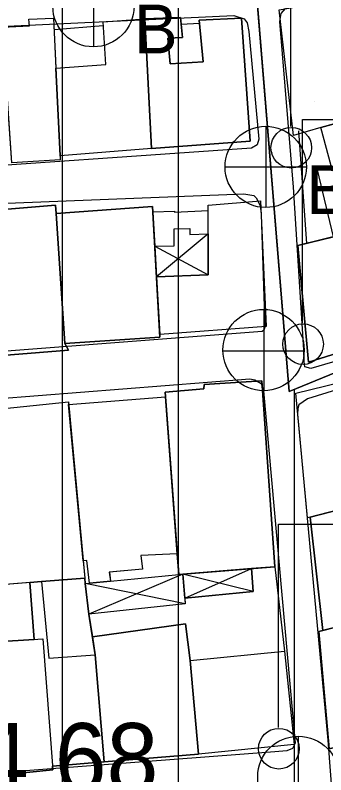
# Model space of a CAD drawing. Extents: x 417997 to 421451, y 4451742 to 4455216.
# Drawn here: x 420757.1 to 420783.9, y 4452662.1 to 4452727.5 of the extents above; entities that cross this region are included whole.
import ezdxf

# ---------------------------------------------------------------- set-up
doc = ezdxf.new("R2010")
doc.units = 0
for name, color, linetype in [('ADA', 7, 'Continuous'), ('B_Mesken', 7, 'Continuous'), ('B_Sundurma', 7, 'Continuous'), ('B_Teras', 7, 'Continuous'), ('Default', 7, 'Continuous'), ('PL_AYA_PARK_DINLENME', 7, 'Continuous'), ('PL_KON_MEV_350', 7, 'Continuous'), ('S_Elektrik_Diregi', 7, 'Continuous'), ('S_Rogar_Kapagi', 7, 'Continuous'), ('S_Rogar_Kapagi_Buski', 7, 'Continuous'), ('Sinir_Duvar_tek_tarafa_ait', 7, 'Continuous'), ('TR_ORTAYOGUNKONUT', 7, 'Continuous'), ('TR_PARKALANI', 7, 'Continuous'), ('Y_Yol_Kotu', 7, 'Continuous'), ('Yol_Sose', 7, 'Continuous')]:
    doc.layers.add(name, color=color, linetype=linetype)

# ---------------------------------------------------------------- blocks, each defined once
blk = doc.blocks.new('POINT_DISPLAY')
at = {"layer": 'Default'}
blk.add_line((0, 0), (0, 0), dxfattribs=at)

msp = doc.modelspace()

# ---------------------------------------------------------------- linework, layer by layer
at = {"layer": 'ADA'}
for p, q in [((420780.698, 4452695.105), (420777.846, 4452729.807)), ((420780.698, 4452695.105), (420777.846, 4452729.807)), ((420798.57, 4452702.426), (420780.698, 4452695.105)), ((420798.57, 4452702.426), (420780.698, 4452695.105))]:
    msp.add_line(p, q, dxfattribs=at)
at = {"layer": 'B_Mesken'}
for points in [[(420783.432, 4452717.834), (420781.076, 4452717.132), (420779.846, 4452727.97), (420788.974, 4452729.574), (420791.593, 4452720.059)], [(420791.593, 4452720.059), (420783.432, 4452717.834), (420781.076, 4452717.132), (420779.846, 4452727.97), (420788.974, 4452729.574)], [(420760.404, 4452727.254), (420760.986, 4452715.037), (420756.826, 4452714.78), (420756.011, 4452726.48), (420758.326, 4452726.599), (420758.286, 4452727.153)], [(420760.61, 4452722.95), (420760.97, 4452715.383), (420760.986, 4452715.037), (420756.826, 4452714.78), (420756.587, 4452718.209), (420756.033, 4452726.163), (420756.011, 4452726.48), (420758.326, 4452726.599), (420758.286, 4452727.153), (420760.405, 4452727.254)], [(420760.609, 4452722.95), (420764.919, 4452723.244), (420764.67, 4452726.942), (420768.261, 4452727.176), (420768.855, 4452716.012), (420760.97, 4452715.382)], [(420768.855, 4452716.012), (420760.97, 4452715.383), (420760.61, 4452722.95), (420764.919, 4452723.244), (420764.67, 4452726.942), (420768.261, 4452727.176)], [(420768.855, 4452716.012), (420777.347, 4452716.642), (420776.597, 4452727.234), (420772.964, 4452727.084), (420773.301, 4452723.493), (420770.445, 4452723.301), (420770.251, 4452725.52), (420771.522, 4452725.587), (420771.356, 4452727.302), (420768.261, 4452727.176)], [(420768.855, 4452716.012), (420768.261, 4452727.176), (420771.356, 4452727.302), (420771.522, 4452725.587), (420770.251, 4452725.52), (420770.445, 4452723.301), (420773.301, 4452723.493), (420772.964, 4452727.084), (420776.597, 4452727.234), (420777.346, 4452716.642)], [(420784.508, 4452708.418), (420783.148, 4452714.182), (420784.324, 4452714.531), (420783.432, 4452717.834), (420792.33, 4452720.26), (420794.971, 4452711.633), (420794.4, 4452711.421), (420787.693, 4452709.478), (420787.744, 4452709.217)], [(420794.4, 4452711.421), (420787.693, 4452709.479), (420787.744, 4452709.217), (420784.508, 4452708.418), (420783.148, 4452714.182), (420784.324, 4452714.531), (420783.432, 4452717.834), (420791.593, 4452720.059), (420792.33, 4452720.26), (420794.971, 4452711.633)], [(420760.638, 4452710.414), (420760.585, 4452711.155), (420752.636, 4452710.47), (420753.469, 4452697.987), (420761.704, 4452698.647), (420761.382, 4452699.235)], [(420760.638, 4452710.415), (420761.382, 4452699.235), (420761.704, 4452698.646), (420753.469, 4452697.987), (420753.451, 4452698.253), (420752.636, 4452710.47), (420760.585, 4452711.155)], [(420769.277, 4452704.977), (420773.72, 4452705.132), (420773.721, 4452711.149), (420778.245, 4452711.527), (420778.722, 4452700.693), (420769.554, 4452699.988)], [(420769.554, 4452699.988), (420769.277, 4452704.977), (420773.72, 4452705.133), (420773.721, 4452708.662), (420773.721, 4452711.15), (420778.245, 4452711.527), (420778.722, 4452700.693)], [(420760.638, 4452710.414), (420761.382, 4452699.235), (420769.567, 4452699.762), (420768.942, 4452711.013)], [(420769.131, 4452707.612), (420769.277, 4452704.977), (420769.554, 4452699.988), (420769.567, 4452699.761), (420761.382, 4452699.235), (420760.638, 4452710.415), (420768.942, 4452711.013)], [(420787.744, 4452709.217), (420781.455, 4452707.664), (420782.372, 4452697.628), (420789.409, 4452699.832), (420788.867, 4452703.388)], [(420788.867, 4452703.388), (420789.409, 4452699.832), (420782.372, 4452697.629), (420781.455, 4452707.664), (420784.508, 4452708.418), (420787.744, 4452709.217)], [(420791.406, 4452686.566), (420782.292, 4452684.202), (420781.266, 4452694.952), (420789.034, 4452696.85), (420789.172, 4452696.453), (420789.846, 4452694.015), (420791.3, 4452686.928)], [(420789.172, 4452696.453), (420789.846, 4452694.015), (420791.3, 4452686.928), (420791.406, 4452686.566), (420782.501, 4452684.256), (420782.292, 4452684.202), (420781.266, 4452694.952), (420789.034, 4452696.85)], [(420770.013, 4452695.036), (420771.2, 4452679.333), (420779.468, 4452679.997), (420778.353, 4452696.019), (420773.376, 4452695.709), (420773.347, 4452695.322)], [(420777.453, 4452679.835), (420771.551, 4452679.361), (420771.2, 4452679.333), (420771.065, 4452681.123), (420770.044, 4452694.627), (420770.013, 4452695.036), (420773.348, 4452695.323), (420773.376, 4452695.709), (420778.353, 4452696.019), (420779.468, 4452679.997)], [(420753.926, 4452693.4), (420761.684, 4452694.21), (420763.09, 4452679.011), (420755.181, 4452678.383)], [(420761.706, 4452693.968), (420762.952, 4452680.504), (420763.09, 4452679.011), (420759.359, 4452678.715), (420758.376, 4452678.637), (420755.181, 4452678.383), (420754.805, 4452682.881), (420754.319, 4452688.699), (420753.926, 4452693.4), (420761.684, 4452694.21)], [(420771.065, 4452681.123), (420767.934, 4452680.968), (420768.075, 4452679.79), (420765.213, 4452679.533), (420765.318, 4452678.747), (420763.504, 4452678.59), (420763.289, 4452680.536), (420762.952, 4452680.504), (420761.706, 4452693.968), (420770.044, 4452694.627)], [(420761.707, 4452693.968), (420770.043, 4452694.627), (420771.064, 4452681.123), (420767.934, 4452680.968), (420768.075, 4452679.79), (420765.214, 4452679.533), (420765.318, 4452678.747), (420763.504, 4452678.59), (420763.289, 4452680.536), (420762.952, 4452680.504)], [(420782.501, 4452684.256), (420783.591, 4452674.502), (420791.724, 4452676.6), (420794.049, 4452677.208), (420794.034, 4452677.267), (420792.581, 4452682.552), (420791.406, 4452686.566)], [(420792.581, 4452682.552), (420794.034, 4452677.267), (420794.049, 4452677.208), (420791.724, 4452676.6), (420783.592, 4452674.502), (420782.501, 4452684.256), (420791.406, 4452686.566)], [(420759.359, 4452678.715), (420758.376, 4452678.636), (420758.739, 4452673.742), (420755.478, 4452673.522), (420756.377, 4452662.118), (420760.346, 4452662.506), (420760.322, 4452662.812), (420764.769, 4452663.193), (420764, 4452672.42), (420763.435, 4452675.923), (420763.141, 4452678.555), (420763.09, 4452679.011)], [(420763.141, 4452678.555), (420763.435, 4452675.923), (420763.752, 4452673.957), (420764, 4452672.42), (420764.769, 4452663.193), (420760.322, 4452662.812), (420760.346, 4452662.506), (420756.377, 4452662.118), (420755.478, 4452673.522), (420758.739, 4452673.742), (420758.376, 4452678.637), (420759.359, 4452678.715), (420763.09, 4452679.011)], [(420796.437, 4452667.307), (420784.15, 4452664.321), (420783.254, 4452674.415), (420783.591, 4452674.502), (420791.724, 4452676.6), (420794.049, 4452677.208), (420795.31, 4452672.383), (420795.013, 4452672.305), (420795.556, 4452669.774), (420795.928, 4452669.867), (420796.411, 4452667.439)], [(420796.411, 4452667.439), (420796.437, 4452667.307), (420795.349, 4452667.042), (420784.15, 4452664.321), (420783.255, 4452674.415), (420783.592, 4452674.502), (420791.724, 4452676.6), (420794.049, 4452677.208), (420795.31, 4452672.383), (420795.013, 4452672.305), (420795.556, 4452669.774), (420795.928, 4452669.867)], [(420763.752, 4452673.957), (420764, 4452672.42), (420764.769, 4452663.193), (420772.885, 4452663.852), (420772.165, 4452671.93), (420771.76, 4452675.074)], [(420763.752, 4452673.957), (420771.76, 4452675.074), (420772.165, 4452671.93), (420772.885, 4452663.852), (420764.769, 4452663.193), (420764, 4452672.42)], [(420772.165, 4452671.93), (420780.29, 4452672.738), (420781.146, 4452664.689), (420772.885, 4452663.852)], [(420772.165, 4452671.93), (420780.29, 4452672.738), (420781.146, 4452664.689), (420772.885, 4452663.852)]]:
    msp.add_lwpolyline(points, close=True, dxfattribs=at)
at = {"layer": 'B_Sundurma'}
for p, q in [((420773.721, 4452708.662), (420769.277, 4452704.977)), ((420769.131, 4452707.612), (420773.72, 4452705.132)), ((420771.702, 4452677.279), (420777.453, 4452679.835)), ((420771.551, 4452679.361), (420763.435, 4452675.923)), ((420777.603, 4452677.863), (420771.551, 4452679.361)), ((420771.737, 4452676.797), (420763.141, 4452678.555))]:
    msp.add_line(p, q, dxfattribs=at)
for points in [[(420769.131, 4452707.612), (420770.795, 4452707.65), (420770.804, 4452709.097), (420772.142, 4452709.127), (420772.137, 4452708.623), (420773.721, 4452708.662), (420773.72, 4452705.132), (420769.277, 4452704.977)], [(420773.721, 4452708.662), (420773.72, 4452705.133), (420769.277, 4452704.977), (420769.131, 4452707.612), (420770.795, 4452707.65), (420770.804, 4452709.097), (420772.142, 4452709.127), (420772.137, 4452708.623)], [(420771.702, 4452677.279), (420777.603, 4452677.863), (420777.453, 4452679.835), (420771.551, 4452679.361)], [(420771.702, 4452677.279), (420771.551, 4452679.361), (420777.453, 4452679.835), (420777.603, 4452677.863)], [(420771.551, 4452679.361), (420771.737, 4452676.797), (420763.435, 4452675.923), (420763.141, 4452678.555), (420763.504, 4452678.59), (420765.318, 4452678.747), (420771.2, 4452679.333)], [(420771.702, 4452677.279), (420771.737, 4452676.797), (420763.435, 4452675.923), (420763.141, 4452678.555), (420763.504, 4452678.59), (420765.318, 4452678.747), (420771.2, 4452679.333), (420771.551, 4452679.361)]]:
    msp.add_lwpolyline(points, close=True, dxfattribs=at)
at = {"layer": 'B_Teras'}
for points in [[(420759.359, 4452678.715), (420760.006, 4452672.13), (420764, 4452672.42), (420763.435, 4452675.923), (420763.141, 4452678.555), (420763.09, 4452679.011)], [(420783.254, 4452674.415), (420784.15, 4452664.321), (420796.437, 4452667.307), (420795.928, 4452669.867), (420793.189, 4452669.181), (420791.724, 4452676.6)], [(420755.478, 4452673.522), (420759.473, 4452673.791), (420760.346, 4452662.506), (420756.377, 4452662.118)]]:
    msp.add_lwpolyline(points, close=True, dxfattribs=at)
at = {"layer": 'PL_AYA_PARK_DINLENME'}
msp.add_lwpolyline([(420777.846, 4452729.807), (420807.351, 4452743.646), (420821.027, 4452711.625), (420798.57, 4452702.426), (420780.698, 4452695.105)], close=True, dxfattribs=at)
msp.add_lwpolyline([(420777.846, 4452729.807), (420807.351, 4452743.646), (420821.027, 4452711.625), (420798.57, 4452702.426), (420780.698, 4452695.105)], close=True, dxfattribs=at)
at = {"layer": 'PL_KON_MEV_350'}
msp.add_lwpolyline([(420798.57, 4452702.426), (420818.793, 4452638.946), (420784.819, 4452629.405), (420782.749, 4452656.876), (420722.16, 4452656.026), (420718.683, 4452691.009), (420711.531, 4452723.627), (420692.754, 4452768.312), (420648.069, 4452769.976), (420649.02, 4452720.062), (420711.531, 4452723.627), (420718.683, 4452691.009), (420621.168, 4452683.195), (420623.576, 4452850.818), (420633.719, 4452860.896), (420710.929, 4452861.508), (420711.484, 4452836.518), (420740.454, 4452847.569), (420768.045, 4452789.734), (420783.533, 4452799.414), (420807.351, 4452743.646), (420777.846, 4452729.807), (420780.698, 4452695.105)], close=True, dxfattribs=at)
at = {"layer": 'S_Elektrik_Diregi'}
for p, q in [((420780.848, 4452717.925), (420780.848, 4452735.425)), ((420781.862, 4452701.007), (420781.862, 4452718.507)), ((420781.862, 4452718.507), (420788.862, 4452718.507)), ((420779.777, 4452666.164), (420779.777, 4452683.664)), ((420779.777, 4452683.664), (420786.777, 4452683.664))]:
    msp.add_line(p, q, dxfattribs=at)
for centre in [(420780.884, 4452716.089), (420781.898, 4452699.171), (420779.813, 4452664.329)]:
    msp.add_circle(centre, 1.75, dxfattribs=at)
at = {"layer": 'S_Rogar_Kapagi'}
for p, q in [((420778.546, 4452695.132), (420778.546, 4452702.132)), ((420774.976, 4452698.597), (420781.976, 4452698.597))]:
    msp.add_line(p, q, dxfattribs=at)
msp.add_circle((420778.493, 4452698.661), 3.5, dxfattribs=at)
at = {"layer": 'S_Rogar_Kapagi_Buski'}
for p, q in [((420763.848, 4452731.778), (420763.848, 4452724.778)), ((420778.685, 4452717.94), (420778.685, 4452710.94)), ((420775.185, 4452714.44), (420782.185, 4452714.44)), ((420781.49, 4452665.404), (420781.49, 4452658.404))]:
    msp.add_line(p, q, dxfattribs=at)
for centre in [(420763.848, 4452728.278), (420778.685, 4452714.44), (420781.49, 4452661.904)]:
    msp.add_circle(centre, 3.5, dxfattribs=at)
at = {"layer": 'Sinir_Duvar_tek_tarafa_ait'}
for points in [[(420771.412, 4452726.721), (420772.99, 4452726.812)], [(420760.452, 4452726.257), (420764.693, 4452726.61)], [(420782.216, 4452707.852), (420781.543, 4452717.55)], [(420768.967, 4452710.562), (420770.812, 4452710.619), (420770.822, 4452710.537), (420773.721, 4452710.691)], [(420779.468, 4452679.997), (420780.29, 4452672.738)]]:
    msp.add_lwpolyline(points, dxfattribs=at)
at = {"layer": 'TR_ORTAYOGUNKONUT'}
for p, q in [((420761.168, 4452656.573), (420761.168, 4452804.15)), ((420761.168, 4452656.573), (420761.168, 4452804.15)), ((420771.168, 4452656.713), (420771.168, 4452791.686)), ((420771.168, 4452656.713), (420771.168, 4452791.686)), ((420781.168, 4452656.853), (420781.168, 4452695.297)), ((420781.168, 4452656.853), (420781.168, 4452695.297))]:
    msp.add_line(p, q, dxfattribs=at)
at = {"layer": 'Yol_Sose'}
for points in [[(420781.076, 4452712.68), (420779.891, 4452726.974), (420780.02, 4452727.636), (420780.396, 4452728.078), (420781.578, 4452728.262), (420788.536, 4452729.01), (420788.964, 4452729.024), (420790.214, 4452726.415), (420796.37, 4452702.182), (420796.345, 4452701.649), (420796.021, 4452701.091), (420795.709, 4452700.922), (420782.575, 4452697.075), (420782.055, 4452697.217), (420781.99, 4452697.672), (420781.962, 4452698.671)], [(420806.163, 4452664.921), (420798.982, 4452692.342), (420797.275, 4452698.698), (420797.093, 4452698.879), (420796.6, 4452698.905), (420782.268, 4452694.475), (420781.529, 4452693.942), (420781.452, 4452693.631), (420781.413, 4452693.151), (420784.041, 4452665.049), (420785.253, 4452648.858), (420785.428, 4452643.758), (420785.584, 4452643.564), (420786.025, 4452643.487), (420810.711, 4452648.111), (420811.178, 4452648.293), (420811.294, 4452648.565), (420811.281, 4452648.955)]]:
    msp.add_lwpolyline(points, close=True, dxfattribs=at)
for points in [[(420748.443, 4452726.18), (420775.945, 4452727.473), (420776.815, 4452727.201), (420777.075, 4452726.838), (420777.219, 4452726.085), (420778.087, 4452716.837), (420777.932, 4452716.33), (420777.452, 4452716.043), (420748.531, 4452714.051), (420748.316, 4452714.034)], [(420748.283, 4452710.938), (420749.813, 4452711.06), (420776.805, 4452712.104), (420777.649, 4452711.962), (420777.845, 4452711.78), (420778.209, 4452711.118), (420778.301, 4452710.378), (420778.598, 4452700.635), (420778.507, 4452700.388), (420778.364, 4452700.271), (420748.147, 4452697.943)], [(420748.105, 4452693.898), (420777.312, 4452696.184), (420777.741, 4452696.094), (420778.3, 4452695.77), (420778.496, 4452695.159), (420781.22, 4452664.814), (420780.987, 4452664.359), (420780.506, 4452664.15), (420779.454, 4452664.045), (420747.766, 4452661.647)]]:
    msp.add_lwpolyline(points, dxfattribs=at)

# ---------------------------------------------------------------- block references
at = {"layer": 'TR_PARKALANI', "xscale": 0.1, "yscale": 0.10000000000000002}
for p in [(420782.846, 4452720.105), (420782.846, 4452720.105), (420779.297, 4452715.669), (420779.297, 4452715.669)]:
    msp.add_blockref('POINT_DISPLAY', p, dxfattribs=at)

# ---------------------------------------------------------------- texts
at = {"layer": 'S_Rogar_Kapagi_Buski'}
for p in [(420767.348, 4452724.214), (420782.185, 4452710.375)]:
    msp.add_text('B', height=4.2, dxfattribs=at).set_placement(p)
at = {"layer": 'Y_Yol_Kotu'}
msp.add_text('124.68 ', height=6, dxfattribs=at).set_placement((420744.896, 4452660.534))

doc.saveas('drawing.dxf')
